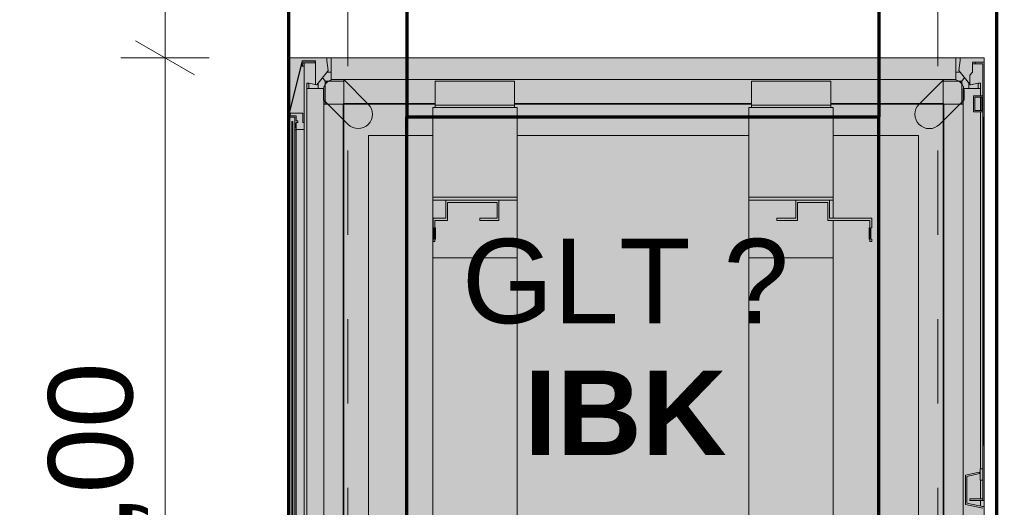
# Model space of a CAD drawing. Header units: metres. Extents: x -4 to 100, y -11 to 17.
# Tile 313 of 656: x 35.181 to 36.349, y 1.267 to 1.845. Entities that reach past the tile are written whole.
import ezdxf

# ---------------------------------------------------------------- set-up
doc = ezdxf.new("R2010")
doc.units = ezdxf.units.M
doc.header["$MEASUREMENT"] = 0
doc.linetypes.add('Achse', pattern=[0.2, 0.1, -0.05, 0, -0.05])
doc.linetypes.add('Wipeout_Contour', pattern=[1, 0, -1])
for name, color, linetype in [('152 - Bemaßung_ Beschriftung.Ausbau', 7, 'Continuous'), ('653 - Abdeckung.TB Verkofferung', 7, 'Continuous'), ('Neubau_612 - Struktur.Stahlbau', 7, 'Continuous'), ('Neubau_701 - Einrichtung.Möbel', 7, 'Continuous')]:
    doc.layers.add(name, color=color, linetype=linetype)
doc.styles.add('ERSTELLTER_STIL_2', font='txt')
doc.dimstyles.new('ERSTELLTER_STIL__3', dxfattribs={"dimtxt": 0.1, "dimasz": 0.0532, "dimexe": 0.18, "dimexo": 0.0625, "dimgap": 0, "dimtad": 1, "dimzin": 0, "dimdsep": 46, "dimtxsty": 'ERSTELLTER_STIL_2', "dimblk": 'ARROWHEAD_2', "dimblk1": 'ARROWHEAD_2', "dimblk2": 'ARROWHEAD_2', "dimcen": 0.09, "dimse1": 1, "dimse2": 1, "dimclrd": 7, "dimclre": 7, "dimclrt": 7, "dimazin": 0, "dimtfac": 1, "dimtdec": 4, "dimtmove": 0, "dimatfit": 3, "dimfxl": 1, "dimtolj": 1, "dimtzin": 0, "dimarcsym": 0})
doc.dimstyles.new('ERSTELLTER_STIL__5', dxfattribs={"dimtxt": 0.1, "dimasz": 0.0532, "dimexe": 0.18, "dimexo": 0.0625, "dimgap": 0, "dimtad": 1, "dimtih": 1, "dimtoh": 1, "dimzin": 0, "dimdsep": 46, "dimtxsty": 'ERSTELLTER_STIL_2', "dimblk": 'ARROWHEAD_2', "dimblk1": 'ARROWHEAD_2', "dimblk2": 'ARROWHEAD_2', "dimcen": 0.09, "dimse1": 1, "dimse2": 1, "dimclrd": 7, "dimclre": 7, "dimclrt": 7, "dimazin": 0, "dimtfac": 1, "dimtdec": 4, "dimtmove": 0, "dimatfit": 3, "dimfxl": 1, "dimtolj": 1, "dimtzin": 0, "dimarcsym": 0})

# ---------------------------------------------------------------- blocks, each defined once
blk = doc.blocks.new('*D494')
at = {"layer": '152 - Bemaßung_ Beschriftung.Ausbau', "color": 7, "linetype": 'Continuous', "lineweight": 5}
for p, q in [((29.42, -4.6125), (29.42, -4.5075)), ((29.2802, -4.525), (29.2398, -4.595)), ((29.4402, -4.525), (29.3998, -4.595)), ((29.26, -4.56), (29.42, -4.56)), ((29.42, -4.56), (36.46, -4.56))]:
    blk.add_line(p, q, dxfattribs=at)
blk = doc.blocks.new('ARROWHEAD_2')
at = {"color": 0, "linetype": 'Continuous', "lineweight": 0}
for p, q in [((-0.378, -0.655), (0.378, 0.655)), ((0, 0), (-1, 0))]:
    blk.add_line(p, q, dxfattribs=at)
blk = doc.blocks.new('*D495')
at = {"layer": '152 - Bemaßung_ Beschriftung.Ausbau', "color": 7, "linetype": 'Continuous', "lineweight": 5}
for p, q in [((36.46, -4.6125), (36.46, -4.5075)), ((29.4402, -4.525), (29.3998, -4.595)), ((36.4802, -4.525), (36.4398, -4.595)), ((29.42, -4.56), (36.46, -4.56)), ((36.46, -4.56), (36.6, -4.56))]:
    blk.add_line(p, q, dxfattribs=at)
at = {"layer": '152 - Bemaßung_ Beschriftung.Ausbau', "color": 7, "lineweight": 5, "char_height": 0.1, "attachment_point": 7, "style": 'ERSTELLTER_STIL_2'}
for s, insert in [('\\A1;{\\pql;\\fArial|b0|i0|c0|p38;7,04}', (32.7311, -4.54)), ('\\A1;{\\pql;\\fArial|b0|i0|c0|p38;14}', (36.288, -4.54))]:
    blk.add_mtext(s, dxfattribs=dict(at, insert=insert))
blk = doc.blocks.new('*D651')
at = {"layer": '152 - Bemaßung_ Beschriftung.Ausbau', "color": 7, "linetype": 'Continuous', "lineweight": 5}
for p, q in [((36.27, 0.8656), (36.27, 0.9706)), ((36.46, 0.8656), (36.46, 0.9706)), ((36.2902, 0.9531), (36.2498, 0.8831)), ((36.4398, 0.8831), (36.4802, 0.9531)), ((36.27, 0.9181), (36.46, 0.9181)), ((36.46, 0.9181), (36.4942, 0.9181))]:
    blk.add_line(p, q, dxfattribs=at)
blk = doc.blocks.new('*D658')
at = {"layer": '152 - Bemaßung_ Beschriftung.Ausbau', "color": 7, "linetype": 'Continuous', "lineweight": 5}
for p, q in [((35.318, 1.8202), (35.388, 1.7798)), ((35.4055, 1.8), (35.3005, 1.8)), ((35.353, 0.8), (35.353, 1.8)), ((35.318, 0.8202), (35.388, 0.7798)), ((35.4055, 0.8), (35.3005, 0.8)), ((35.353, 0.7658), (35.353, 0.8))]:
    blk.add_line(p, q, dxfattribs=at)
at = {"layer": '152 - Bemaßung_ Beschriftung.Ausbau', "color": 7, "lineweight": 5, "insert": (35.333, 1.167), "char_height": 0.1, "attachment_point": 7, "rotation": 90, "style": 'ERSTELLTER_STIL_2'}
blk.add_mtext('\\A1;{\\pql;\\fArial|b0|i0|c0|p38;1,00}', dxfattribs=at)
blk = doc.blocks.new('*D659')
at = {"layer": '152 - Bemaßung_ Beschriftung.Ausbau', "color": 7, "linetype": 'Continuous', "lineweight": 5}
for p, q in [((35.318, 2.6202), (35.388, 2.5798)), ((35.4055, 2.6), (35.3005, 2.6)), ((35.353, 1.8), (35.353, 2.6)), ((35.318, 1.8202), (35.388, 1.7798)), ((35.4055, 1.8), (35.3005, 1.8))]:
    blk.add_line(p, q, dxfattribs=at)
at = {"layer": '152 - Bemaßung_ Beschriftung.Ausbau', "color": 7, "lineweight": 5, "insert": (35.333, 2.1241), "char_height": 0.1, "attachment_point": 7, "rotation": 90, "style": 'ERSTELLTER_STIL_2'}
blk.add_mtext('\\A1;{\\pql;\\fArial|b0|i0|c0|p38;80}', dxfattribs=at)
blk = doc.blocks.new('*D669')
at = {"layer": '152 - Bemaßung_ Beschriftung.Ausbau', "color": 7, "linetype": 'Continuous', "lineweight": 5}
for p, q in [((34.1747, 5.8285), (34.1747, 5.8627)), ((34.2097, 5.8083), (34.1397, 5.8487)), ((34.2272, 5.8285), (34.1222, 5.8285)), ((34.1747, 0.255), (34.1747, 5.8285)), ((34.1397, 0.2752), (34.2097, 0.2348)), ((34.2272, 0.255), (34.1222, 0.255)), ((34.1747, 0.2208), (34.1747, 0.255))]:
    blk.add_line(p, q, dxfattribs=at)
at = {"layer": '152 - Bemaßung_ Beschriftung.Ausbau', "color": 7, "lineweight": 5, "insert": (34.1741, 2.8586), "char_height": 0.1, "attachment_point": 7, "rotation": 90, "style": 'ERSTELLTER_STIL_2'}
blk.add_mtext('\\A1;{\\pql;\\fArial|b0|i0|c0|p38;5,57\\fArial|b0|i0|c0|p38;\\A1{\\H.66x;\\S35^  ;}}', dxfattribs=at)
blk = doc.blocks.new('*D713')
at = {"layer": '152 - Bemaßung_ Beschriftung.Ausbau', "color": 7, "linetype": 'Continuous', "lineweight": 5}
for p, q in [((45.7803, 0.245), (45.7803, 3.72)), ((45.7453, 0.2652), (45.8153, 0.2248)), ((45.8328, 0.245), (45.7278, 0.245)), ((45.7803, 0.005), (45.7803, 0.245)), ((45.7453, 0.0252), (45.8153, -0.0152)), ((45.8328, 0.005), (45.7278, 0.005)), ((45.7803, -0.07), (45.7803, 0.005))]:
    blk.add_line(p, q, dxfattribs=at)
at = {"color": 254, "linetype": 'Wipeout_Contour', "lineweight": 0, "ltscale": 182.403055}
blk.add_wipeout([(45.6694, -0.1053), (45.6694, 0.0635), (45.5265, 0.0635), (45.5265, -0.1053)], dxfattribs=at).dxf.layer = '152 - Bemaßung_ Beschriftung.Ausbau'
at = {"color": 254, "linetype": 'Wipeout_Contour', "lineweight": 0, "ltscale": 182.853328}
blk.add_wipeout([(45.7791, 0.0304), (45.7791, 0.2196), (45.6416, 0.2196), (45.6416, 0.0304)], dxfattribs=at).dxf.layer = '152 - Bemaßung_ Beschriftung.Ausbau'
at = {"layer": '152 - Bemaßung_ Beschriftung.Ausbau', "color": 7, "lineweight": 5, "insert": (45.7603, 0.0491), "char_height": 0.1, "attachment_point": 7, "rotation": 90, "style": 'ERSTELLTER_STIL_2'}
blk.add_mtext('\\A1;{\\pql;\\fArial|b0|i0|c0|p38;24}', dxfattribs=at)
blk = doc.blocks.new('*D714')
at = {"layer": '152 - Bemaßung_ Beschriftung.Ausbau', "color": 7, "linetype": 'Continuous', "lineweight": 5}
for p, q in [((45.7453, 3.7402), (45.8153, 3.6998)), ((45.8328, 3.72), (45.7278, 3.72)), ((45.7803, 0.245), (45.7803, 3.72)), ((45.7453, 0.2652), (45.8153, 0.2248))]:
    blk.add_line(p, q, dxfattribs=at)
at = {"layer": '152 - Bemaßung_ Beschriftung.Ausbau', "color": 7, "lineweight": 5, "char_height": 0.1, "attachment_point": 7, "rotation": 90, "style": 'ERSTELLTER_STIL_2'}
for s, insert in [('\\A1;{\\pql;\\fArial|b0|i0|c0|p38;17\\fArial|b0|i0|c0|p38;\\A1{\\H.66x;\\S5^  ;}}', (45.7614, 3.4979)), ('\\A1;{\\pql;\\fArial|b0|i0|c0|p38;3,47\\fArial|b0|i0|c0|p38;\\A1{\\H.66x;\\S5^  ;}}', (45.7797, 1.7235))]:
    blk.add_mtext(s, dxfattribs=dict(at, insert=insert))

msp = doc.modelspace()

# ---------------------------------------------------------------- hatches: boundary and pattern name
at = {"layer": '653 - Abdeckung.TB Verkofferung', "linetype": 'Continuous', "lineweight": 0, "true_color": 0x1c1c1c}
msp.add_hatch(color=250, dxfattribs=at).paths.add_polyline_path([(35.4991, 1.8), (36.325, 1.8), (36.325, 0.8), (35.4991, 0.8)])
at = {"layer": '653 - Abdeckung.TB Verkofferung', "linetype": 'Continuous', "lineweight": 13, "true_color": 0x737373}
for points in [[(35.5942, 1.745), (35.565, 1.7743), (35.5549, 1.7743, 0.442652), (35.5409, 1.7609), (35.5409, 1.7502), (35.5702, 1.721, 1)], [(36.2478, 1.745), (36.2771, 1.7743), (36.2871, 1.7743, -0.442652), (36.3011, 1.7609), (36.3011, 1.7502), (36.2719, 1.721, -1)]]:
    msp.add_hatch(color=8, dxfattribs=at).paths.add_polyline_path(points)

# ---------------------------------------------------------------- linework, layer by layer
at = {"layer": '653 - Abdeckung.TB Verkofferung', "color": 1, "linetype": 'Continuous', "lineweight": 18, "flags": 128}
msp.add_lwpolyline([(35.4991, 1.8), (36.325, 1.8), (36.325, 0.8), (35.4991, 0.8)], close=True, dxfattribs=at)
for points in [[(35.5942, 1.745), (35.565, 1.7743), (35.5549, 1.7743, 0.442652), (35.5409, 1.7609), (35.5409, 1.7502), (35.5702, 1.721, 1)], [(36.2478, 1.745), (36.2771, 1.7743), (36.2871, 1.7743, -0.442652), (36.3011, 1.7609), (36.3011, 1.7502), (36.2719, 1.721, -1)]]:
    msp.add_lwpolyline(points, format="xyb", close=True, dxfattribs=at)
at = {"layer": 'Neubau_612 - Struktur.Stahlbau', "color": 1, "linetype": 'Continuous', "lineweight": 70}
for p, q in [((35.5, 0.39), (35.5, 5.41)), ((36.34, 0.39), (36.34, 5.41)), ((35.64, 1.87), (35.64, 1.73)), ((36.2, 1.87), (36.2, 1.73)), ((35.64, 0.87), (35.64, 1.73)), ((35.64, 1.73), (36.2, 1.73)), ((36.2, 0.87), (36.2, 1.73))]:
    msp.add_line(p, q, dxfattribs=at)
at = {"layer": 'Neubau_612 - Struktur.Stahlbau', "color": 1, "linetype": 'Achse', "lineweight": 9}
for p, q in [((35.57, 0.39), (35.57, 5.41)), ((36.27, 0.39), (36.27, 5.41)), ((35.57, 1.8), (36.27, 1.8))]:
    msp.add_line(p, q, dxfattribs=at)
at = {"layer": 'Neubau_701 - Einrichtung.Möbel', "color": 1, "linetype": 'Continuous', "lineweight": 5}
for p, q in [((35.5451, 1.8), (35.5501, 1.8)), ((35.5451, 1.7966), (35.5451, 1.8)), ((35.5501, 1.8), (35.5501, 1.7743)), ((36.2915, 1.8), (36.2966, 1.8)), ((36.2915, 1.7743), (36.2915, 1.8)), ((36.2966, 1.8), (36.2966, 1.7966)), ((35.4996, 1.7295), (35.5161, 1.7958)), ((35.5171, 1.7939), (35.5158, 1.7902)), ((35.5158, 1.7902), (35.5181, 1.7902)), ((35.5158, 1.7902), (35.5158, 1.7902)), ((35.5161, 1.7958), (35.5311, 1.7958)), ((35.5161, 1.7958), (35.5161, 1.7958)), ((35.5181, 1.7939), (35.5171, 1.7939)), ((35.5311, 1.7939), (35.5181, 1.7939)), ((35.5181, 1.7902), (35.5181, 1.7232)), ((35.5311, 1.7958), (35.5311, 1.7939)), ((35.5467, 1.785), (35.5451, 1.7966)), ((36.2966, 1.7966), (36.2949, 1.785)), ((36.311, 1.7947), (36.3145, 1.7947)), ((36.311, 1.7928), (36.311, 1.7947)), ((36.3145, 1.7928), (36.311, 1.7928)), ((36.3145, 1.7947), (36.325, 1.7947)), ((36.3235, 1.7928), (36.3145, 1.7928)), ((36.3235, 1.7547), (36.3235, 1.7928)), ((35.533, 1.7679), (35.5457, 1.7837)), ((35.5457, 1.7837), (35.5467, 1.785)), ((36.2949, 1.785), (36.3076, 1.7692)), ((35.5211, 1.7637), (35.5211, 1.7699)), ((35.5211, 1.7699), (35.5238, 1.7699)), ((35.5238, 1.7699), (35.533, 1.7679)), ((35.5501, 1.7743), (35.5651, 1.7743)), ((35.5651, 1.7743), (35.5651, 1.7459)), ((36.2765, 1.7743), (36.2915, 1.7743)), ((36.2765, 1.7459), (36.2765, 1.7743)), ((36.3076, 1.7692), (36.3086, 1.7679)), ((36.3086, 1.7679), (36.3178, 1.7699)), ((36.3178, 1.7699), (36.3206, 1.7699)), ((36.3206, 1.7699), (36.3206, 1.7637)), ((35.5416, 1.7637), (35.5211, 1.7637)), ((35.5416, 1.7449), (35.5416, 1.7637)), ((36.3206, 1.7637), (36.3001, 1.7637)), ((36.3001, 1.7637), (36.3001, 1.7449)), ((36.3125, 1.7547), (36.3235, 1.7547)), ((36.3125, 1.7359), (36.3125, 1.7547)), ((36.3223, 1.7531), (36.3138, 1.7531)), ((36.3138, 1.7531), (36.3138, 1.7375)), ((36.3223, 1.7375), (36.3223, 1.7531)), ((35.5643, 1.7449), (35.5416, 1.7449)), ((35.5651, 1.7459), (35.5643, 1.7449)), ((36.2773, 1.7449), (36.2765, 1.7459)), ((36.3001, 1.7449), (36.2773, 1.7449)), ((35.4996, 1.7144), (35.4996, 1.7295)), ((35.5011, 1.7295), (35.5006, 1.7169)), ((35.5071, 1.7295), (35.5011, 1.7295)), ((35.5019, 1.7345), (35.5014, 1.7314)), ((35.5014, 1.7314), (35.5014, 1.7313)), ((35.5014, 1.7313), (35.5086, 1.7313)), ((35.5166, 1.7345), (35.5019, 1.7345)), ((35.5075, 1.7169), (35.5071, 1.7295)), ((35.5086, 1.7313), (35.5086, 1.7251)), ((35.5166, 1.7232), (35.5166, 1.7345)), ((36.3235, 1.7359), (36.3125, 1.7359)), ((36.3138, 1.7375), (36.3223, 1.7375)), ((36.3235, 1.7296), (36.3235, 1.7359)), ((36.3238, 1.7296), (36.3235, 1.7296)), ((36.3238, 1.3404), (36.3238, 1.7296)), ((36.325, 1.7296), (36.3248, 1.7296)), ((36.3248, 1.7296), (36.3248, 1.3404)), ((35.5033, 1.7245), (35.5048, 1.7245)), ((35.5033, 1.7124), (35.5033, 1.7245)), ((35.5048, 1.7245), (35.5048, 1.7159)), ((35.5086, 1.7251), (35.5106, 1.7251)), ((35.5086, 1.7232), (35.5086, 1.7151)), ((35.5106, 1.7232), (35.5086, 1.7232)), ((35.5106, 1.7251), (35.5106, 1.7232)), ((35.5181, 1.7232), (35.5166, 1.7232)), ((35.5011, 1.7144), (35.4996, 1.7144)), ((35.5006, 1.7169), (35.5011, 1.7169)), ((35.5011, 1.7169), (35.5011, 1.7154)), ((35.5011, 1.7154), (35.5011, 1.7144)), ((35.5033, 0.8759), (35.5033, 1.7124)), ((35.5048, 1.7159), (35.5048, 1.6869)), ((35.5071, 1.716), (35.5071, 1.7169)), ((35.5071, 1.7169), (35.5075, 1.7169)), ((35.5071, 1.7144), (35.5071, 1.716)), ((35.5086, 1.7144), (35.5071, 1.7144)), ((35.5086, 1.7151), (35.5086, 1.7144)), ((35.5048, 1.6869), (35.5048, 0.8759)), ((35.6862, 1.631), (35.7492, 1.631)), ((35.6862, 1.6097), (35.6862, 1.631)), ((35.7472, 1.6285), (35.6882, 1.6285)), ((35.6882, 1.6285), (35.6882, 1.6072)), ((35.7472, 1.6097), (35.7472, 1.6285)), ((35.7492, 1.631), (35.7492, 1.6072)), ((36.1014, 1.6097), (36.1014, 1.631)), ((36.1014, 1.631), (36.1415, 1.631)), ((36.1034, 1.6285), (36.1034, 1.6072)), ((36.1395, 1.6285), (36.1034, 1.6285)), ((36.1395, 1.6072), (36.1395, 1.6285)), ((36.1415, 1.631), (36.1415, 1.6097)), ((35.6712, 1.5988), (35.6712, 1.6097)), ((35.6712, 1.6097), (35.6862, 1.6097)), ((35.6882, 1.6072), (35.6732, 1.6072)), ((35.6732, 1.6072), (35.6732, 1.5988)), ((35.7267, 1.6072), (35.7267, 1.6097)), ((35.7267, 1.6097), (35.7472, 1.6097)), ((35.7492, 1.6072), (35.7267, 1.6072)), ((36.0789, 1.6097), (36.1014, 1.6097)), ((36.0789, 1.6072), (36.0789, 1.6097)), ((36.1034, 1.6072), (36.0789, 1.6072)), ((36.1895, 1.6072), (36.1395, 1.6072)), ((36.1415, 1.6097), (36.1915, 1.6097)), ((36.1895, 1.5988), (36.1895, 1.6072)), ((36.1915, 1.6097), (36.1915, 1.5988)), ((35.672, 1.5978), (35.6712, 1.5988)), ((35.672, 1.5854), (35.672, 1.5978)), ((35.6732, 1.5988), (35.674, 1.5978)), ((35.674, 1.5978), (35.674, 1.5854)), ((36.1887, 1.5978), (36.1895, 1.5988)), ((36.1887, 1.5854), (36.1887, 1.5978)), ((36.1915, 1.5988), (36.1907, 1.5978)), ((36.1907, 1.5978), (36.1907, 1.5854)), ((35.6712, 1.5844), (35.672, 1.5854)), ((35.6712, 1.5822), (35.6712, 1.5844)), ((35.6732, 1.5822), (35.6712, 1.5822)), ((35.674, 1.5854), (35.6732, 1.5844)), ((35.6732, 1.5844), (35.6732, 1.5822)), ((36.1895, 1.5844), (36.1887, 1.5854)), ((36.1895, 1.5822), (36.1895, 1.5844)), ((36.1915, 1.5822), (36.1895, 1.5822)), ((36.1907, 1.5854), (36.1915, 1.5844)), ((36.1915, 1.5844), (36.1915, 1.5822)), ((36.3235, 1.3126), (36.3235, 1.3404)), ((36.3235, 1.3404), (36.3238, 1.3404)), ((36.3248, 1.3404), (36.325, 1.3404)), ((36.303, 1.3053), (36.3191, 1.3088)), ((36.3191, 1.3088), (36.3193, 1.307)), ((36.3204, 1.2994), (36.3204, 1.3126)), ((36.3204, 1.3126), (36.3235, 1.3126)), ((36.303, 1.2705), (36.303, 1.3053)), ((36.3193, 1.307), (36.3045, 1.3037)), ((36.3045, 1.3037), (36.3045, 1.2721)), ((36.3235, 1.2994), (36.3204, 1.2994)), ((36.3235, 1.2772), (36.3235, 1.2994)), ((36.308, 1.2753), (36.308, 1.2772)), ((36.308, 1.2772), (36.3235, 1.2772)), ((36.3235, 1.2753), (36.308, 1.2753)), ((36.325, 1.2753), (36.3235, 1.2753)), ((36.3235, 1.266), (36.303, 1.2705)), ((36.3045, 1.2721), (36.325, 1.2676)), ((36.325, 1.2676), (36.325, 1.2644))]:
    msp.add_line(p, q, dxfattribs=at)
at = {"layer": 'Neubau_701 - Einrichtung.Möbel', "color": 1, "linetype": 'Continuous', "lineweight": 13}
for p, q in [((36.2915, 1.8), (35.5501, 1.8)), ((35.5158, 1.7964), (35.4991, 1.7295)), ((35.5316, 1.7964), (35.5158, 1.7964)), ((35.5158, 1.7964), (35.5158, 1.7964)), ((35.5181, 1.7939), (35.5181, 1.7902)), ((35.5311, 1.7939), (35.5316, 1.7939)), ((35.5316, 1.7964), (35.5316, 1.7939)), ((35.5316, 1.7682), (35.5316, 1.7939)), ((36.311, 1.783), (36.311, 1.7928)), ((36.3145, 1.7928), (36.3145, 1.7947)), ((36.325, 1.7947), (36.325, 1.7296)), ((35.5399, 1.7764), (35.5431, 1.7724)), ((35.5457, 1.7837), (35.5451, 1.7829)), ((35.5501, 1.7829), (35.5451, 1.7829)), ((36.2966, 1.7829), (36.2915, 1.7829)), ((36.3017, 1.7764), (36.2986, 1.7724)), ((36.311, 1.783), (36.308, 1.7792)), ((36.308, 1.7792), (36.308, 1.7686)), ((35.5238, 1.7699), (35.5238, 1.7637)), ((35.5347, 1.7637), (35.5347, 1.7699)), ((35.5651, 1.7724), (35.5431, 1.7724)), ((35.5431, 1.7724), (35.5431, 1.7449)), ((35.5438, 1.7698), (35.5431, 1.7684)), ((35.5452, 1.7715), (35.5438, 1.7698)), ((35.5463, 1.7724), (35.5452, 1.7715)), ((35.5651, 1.7743), (36.2765, 1.7743)), ((35.6737, 1.7437), (35.6737, 1.7724)), ((35.7677, 1.7724), (35.6737, 1.7724)), ((35.7677, 1.7437), (35.7677, 1.7724)), ((36.0489, 1.7437), (36.0489, 1.7724)), ((36.143, 1.7724), (36.0489, 1.7724)), ((36.143, 1.7724), (36.143, 1.7437)), ((36.2986, 1.7724), (36.2765, 1.7724)), ((36.2964, 1.7715), (36.2953, 1.7724)), ((36.2978, 1.7698), (36.2964, 1.7715)), ((36.2986, 1.7684), (36.2978, 1.7698)), ((36.2986, 1.7449), (36.2986, 1.7724)), ((36.3076, 1.7692), (36.3069, 1.7699)), ((36.3069, 1.7637), (36.3069, 1.7699)), ((36.3178, 1.7699), (36.3178, 1.7637)), ((35.5211, 0.8363), (35.5211, 1.7637)), ((36.3206, 1.7637), (36.3206, 1.7547)), ((36.3206, 1.7531), (36.3206, 1.7375)), ((36.3235, 1.7547), (36.3235, 1.7359)), ((35.5416, 0.8551), (35.5416, 1.7449)), ((35.5643, 1.7449), (35.5651, 1.7449)), ((35.5643, 0.8551), (35.5643, 1.7449)), ((35.5651, 1.7459), (35.6737, 1.7459)), ((35.5651, 1.7449), (35.5651, 1.7459)), ((35.5651, 1.7449), (35.6737, 1.7449)), ((35.5651, 0.8551), (35.5651, 1.7449)), ((35.6707, 1.7412), (35.6737, 1.7412)), ((35.6707, 1.6348), (35.6707, 1.7412)), ((35.6737, 1.7412), (35.6737, 1.7437)), ((35.7677, 1.7437), (35.6737, 1.7437)), ((35.7677, 1.7412), (35.6737, 1.7412)), ((35.7677, 1.7459), (36.0489, 1.7459)), ((35.7677, 1.7449), (36.0489, 1.7449)), ((35.7677, 1.7437), (35.7677, 1.7412)), ((35.7707, 1.7412), (35.7677, 1.7412)), ((35.7707, 1.6348), (35.7707, 1.7412)), ((36.0489, 1.7412), (36.0459, 1.7412)), ((36.0459, 1.7412), (36.0459, 1.6348)), ((36.0489, 1.7412), (36.0489, 1.7437)), ((36.143, 1.7437), (36.0489, 1.7437)), ((36.0489, 1.7412), (36.143, 1.7412)), ((36.143, 1.7459), (36.2765, 1.7459)), ((36.143, 1.7449), (36.2765, 1.7449)), ((36.143, 1.7437), (36.143, 1.7412)), ((36.146, 1.7412), (36.143, 1.7412)), ((36.146, 1.7412), (36.146, 1.6348)), ((36.2765, 1.7459), (36.2765, 1.7449)), ((36.2765, 1.7449), (36.2773, 1.7449)), ((36.2765, 1.7449), (36.2765, 0.8551)), ((36.2773, 1.7449), (36.2773, 0.8551)), ((36.3001, 1.7449), (36.3001, 0.8551)), ((35.4991, 1.7295), (35.4991, 1.7144)), ((35.5011, 1.7169), (35.5011, 1.7295)), ((35.5071, 1.7169), (35.5071, 1.7295)), ((36.3206, 1.7359), (36.3206, 1.3126)), ((36.3235, 1.7296), (36.3235, 1.3404)), ((36.3248, 1.7296), (36.3238, 1.7296)), ((36.325, 1.3404), (36.325, 1.7296)), ((35.5033, 1.7245), (35.5033, 1.7124)), ((35.5048, 1.7159), (35.5048, 1.7245)), ((35.5181, 1.7151), (35.5181, 1.7232)), ((36.3238, 1.7267), (36.3248, 1.7267)), ((36.3248, 1.721), (36.3238, 1.721)), ((36.3248, 1.7202), (36.3238, 1.7202)), ((35.4996, 1.7144), (35.4991, 1.7144)), ((35.4996, 0.8859), (35.4996, 1.7144)), ((35.5011, 0.8859), (35.5011, 1.7144)), ((35.5048, 1.7159), (35.5048, 1.6869)), ((35.5071, 1.716), (35.5071, 1.7169)), ((35.5071, 1.7144), (35.5071, 0.8859)), ((35.5181, 1.7151), (35.5086, 1.7151)), ((35.5086, 1.7144), (35.5086, 0.8859)), ((35.5181, 1.7151), (35.5181, 0.8853)), ((35.5946, 0.892), (35.5946, 1.708)), ((35.6707, 1.708), (35.5946, 1.708)), ((36.0459, 1.708), (35.7707, 1.708)), ((36.247, 1.708), (36.146, 1.708)), ((36.247, 1.708), (36.247, 0.892)), ((36.3238, 1.7173), (36.3248, 1.7173)), ((36.3248, 1.7115), (36.3238, 1.7115)), ((36.3248, 1.7086), (36.3238, 1.7086)), ((36.3238, 1.7079), (36.3248, 1.7079)), ((36.3248, 1.7021), (36.3238, 1.7021)), ((36.3248, 1.7014), (36.3238, 1.7014)), ((36.3238, 1.6985), (36.3248, 1.6985)), ((36.3248, 1.6927), (36.3238, 1.6927)), ((36.3248, 1.6898), (36.3238, 1.6898)), ((36.3238, 1.689), (36.3248, 1.689)), ((36.3248, 1.6832), (36.3238, 1.6832)), ((36.3248, 1.6825), (36.3238, 1.6825)), ((36.3238, 1.6796), (36.3248, 1.6796)), ((36.3248, 1.6738), (36.3238, 1.6738)), ((36.3238, 1.6709), (36.3248, 1.6709)), ((36.3238, 1.6702), (36.3248, 1.6702)), ((36.3238, 1.6644), (36.3248, 1.6644)), ((36.3238, 1.6636), (36.3248, 1.6636)), ((36.3248, 1.6607), (36.3238, 1.6607)), ((36.3238, 1.655), (36.3248, 1.655)), ((36.3238, 1.6521), (36.3248, 1.6521)), ((35.6707, 1.6348), (35.7707, 1.6348)), ((35.6707, 1.6348), (35.6707, 1.631)), ((35.6707, 1.631), (35.6862, 1.631)), ((35.6707, 1.631), (35.6707, 1.5628)), ((35.7492, 1.631), (35.7707, 1.631)), ((35.7707, 1.631), (35.7707, 1.6348)), ((35.7707, 1.631), (35.7707, 1.5628)), ((36.0459, 1.6348), (36.146, 1.6348)), ((36.0459, 1.6348), (36.0459, 1.631)), ((36.0459, 1.631), (36.1014, 1.631)), ((36.0459, 1.631), (36.0459, 1.5628)), ((36.1415, 1.631), (36.146, 1.631)), ((36.146, 1.631), (36.146, 1.6348)), ((36.146, 1.631), (36.146, 1.6097)), ((36.146, 1.6072), (36.146, 1.5628)), ((35.6732, 1.5988), (35.6732, 1.5844)), ((36.1895, 1.5844), (36.1895, 1.5988)), ((35.7707, 1.5628), (35.6707, 1.5628)), ((35.6707, 1.0372), (35.6707, 1.5628)), ((35.7707, 1.0372), (35.7707, 1.5628)), ((36.146, 1.5628), (36.0459, 1.5628)), ((36.0459, 1.5628), (36.0459, 1.0372)), ((36.146, 1.5628), (36.146, 1.0372)), ((36.325, 1.3404), (36.325, 1.2753)), ((36.3235, 1.3126), (36.3235, 1.2994)), ((36.3206, 1.2994), (36.3206, 1.2772)), ((36.3206, 1.2753), (36.3206, 1.2686)), ((36.3235, 1.2772), (36.3235, 1.2753)), ((36.3235, 1.2679), (36.3234, 1.2679)), ((36.3235, 1.2679), (36.3235, 1.2679)), ((36.3235, 1.2679), (36.325, 1.2679)), ((36.325, 1.2676), (36.325, 1.2679))]:
    msp.add_line(p, q, dxfattribs=at)

# ---------------------------------------------------------------- texts
at = {"layer": '152 - Bemaßung_ Beschriftung.Ausbau', "color": 7, "linetype": 'Continuous', "lineweight": 5, "insert": (35.8993, 1.1712), "char_height": 0.1, "attachment_point": 8, "line_spacing_factor": 0.938009, "style": 'ERSTELLTER_STIL_2'}
msp.add_mtext('\\A1;{\\pqc;\\fArial|b0|i0|c0|p38;GLT \\fArial|b0|i0|c0|p38;?\\P\\pqc;\\fArial|b1|i0|c0|p38;IBK\\P\\pqc;\\fArial|b0|i0|c0|p38;neu}', dxfattribs=at)

# ---------------------------------------------------------------- dimensions: what is measured, and where the dimension line sits
at = {"layer": '152 - Bemaßung_ Beschriftung.Ausbau', "color": 7, "linetype": 'Continuous', "lineweight": 5}
for base, p1, p2, picture, middle in [((34.1747, 5.8285), (33.09, 0.255), (36.46, 5.8285), '*D669', (34.1047, 3.1617)), ((35.353, 2.6), (35.47, 1.8), (35.47, 2.6), '*D659', (35.283, 2.2003)), ((35.353, 1.8), (35.47, 0.8), (35.47, 1.8), '*D658', (35.283, 1.2968))]:
    dim = msp.add_linear_dim(base=base, p1=p1, p2=p2, angle=90, dimstyle='ERSTELLTER_STIL__3', dxfattribs=at)
    dim.commit()
    dim.dimension.update_dxf_attribs({"geometry": picture, "text_midpoint": middle, "dimtype": 160, "text_rotation": 90})
dim = msp.add_linear_dim(base=(36.46, 0.9181), p1=(36.27, 0.39), p2=(36.46, 5.8285), dimstyle='ERSTELLTER_STIL__5', dxfattribs=at)
dim.commit()
dim.dimension.update_dxf_attribs({"geometry": '*D651', "text_midpoint": (36.1742, 0.9881), "dimtype": 160})
for base, p1, p2, picture, middle in [((36.46, -4.56), (29.42, 3.1097), (36.46, 3.2642), '*D495', (32.8609, -4.49)), ((29.42, -4.56), (29.26, 3.1097), (29.42, 3.1097), '*D494', (29.1642, -4.49))]:
    dim = msp.add_linear_dim(base=base, p1=p1, p2=p2, angle=0, dimstyle='ERSTELLTER_STIL__5', dxfattribs=at)
    dim.commit()
    dim.dimension.update_dxf_attribs({"geometry": picture, "text_midpoint": middle, "dimtype": 160})

# ---------------------------------------------------------------- next in the draw order: dimensions: what is measured, and where the dimension line sits
dim = msp.add_linear_dim(base=(45.7803, 0.245), p1=(21.9375, 0.005), p2=(22.1775, 0.245), angle=90, dimstyle='ERSTELLTER_STIL__3', dxfattribs=at)
dim.commit()
dim.dimension.update_dxf_attribs({"geometry": '*D713', "text_midpoint": (45.7103, 0.1253), "dimtype": 160, "text_rotation": 90})

# ---------------------------------------------------------------- next in the draw order: dimensions: what is measured, and where the dimension line sits
dim = msp.add_linear_dim(base=(45.780333, 3.719998), p1=(22.1775, 0.245), p2=(44.709987, 3.719998), angle=90, dimstyle='ERSTELLTER_STIL__3', dxfattribs=at)
dim.commit()
dim.dimension.update_dxf_attribs({"geometry": '*D714', "text_midpoint": (45.710333, 1.988441), "dimtype": 160, "text_rotation": 90})

doc.saveas('drawing.dxf')
